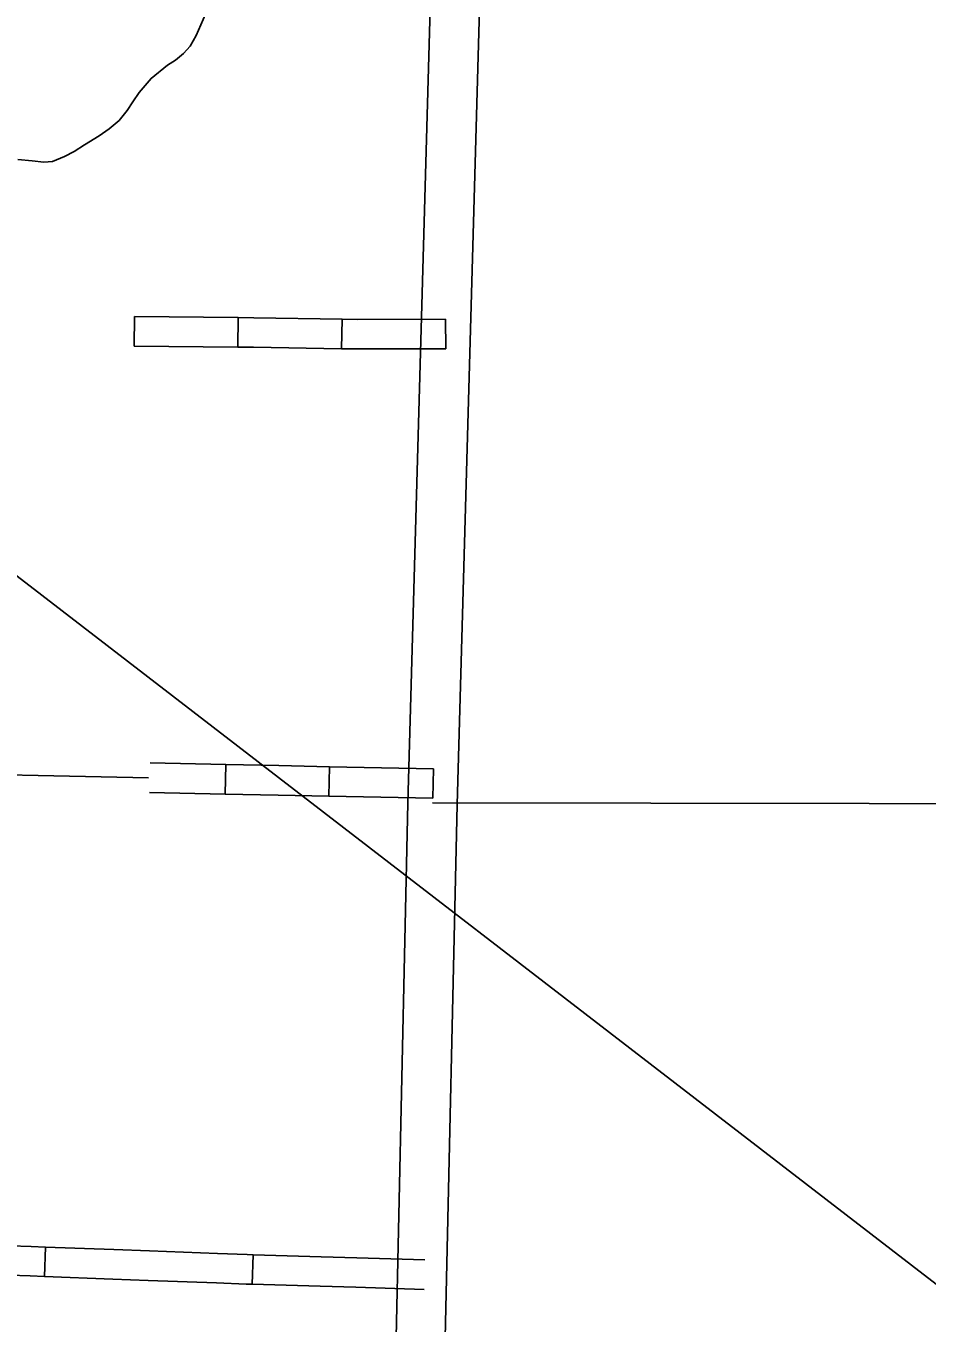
# Model space of a CAD drawing. Extents: x 1196286 to 1268366, y 2040822 to 2082115.
# Drawn here: x 1237894 to 1239613, y 2056211 to 2058686 of the extents above; entities that cross this region are included whole.
import ezdxf

# ---------------------------------------------------------------- set-up
doc = ezdxf.new("R2010")
doc.units = 0
for name, color, linetype in [('60', 7, 'Continuous'), ('61', 7, 'Continuous'), ('62', 7, 'Continuous'), ('Level 69', 7, 'Continuous'), ('Level 8', 7, 'Continuous'), ('Level 87', 7, 'Continuous')]:
    doc.layers.add(name, color=color, linetype=linetype)

msp = doc.modelspace()

# ---------------------------------------------------------------- linework, layer by layer
at = {"layer": '60'}
for points in [[(1237645.6, 2057261.7), (1238127.7, 2057251.8)], [(1238669.7, 2057203.6), (1240752.1, 2057200.7)]]:
    msp.add_lwpolyline(points, dxfattribs=at)
at = {"layer": '61'}
for p, q in [((1238101, 2058131.3), (1238100.5, 2058075)), ((1238299, 2058129.4), (1238298.4, 2058073.1)), ((1238497.2, 2058126.3), (1238496.2, 2058070.1)), ((1238694.6, 2058126.3), (1238694.8, 2058070)), ((1238275.4, 2057276.8), (1238274.2, 2057220.6)), ((1238473.3, 2057272.8), (1238472.2, 2057216.5)), ((1238671.3, 2057268.7), (1238670.1, 2057212.4))]:
    msp.add_line(p, q, dxfattribs=at)
for points in [[(1238299, 2058129.4), (1238101, 2058131.3)], [(1238497.2, 2058126.3), (1238329.1, 2058129.1), (1238299, 2058129.4)], [(1238694.6, 2058126.3), (1238526, 2058125.9), (1238497.2, 2058126.3)], [(1238298.4, 2058073.1), (1238100.5, 2058075)], [(1238496.2, 2058070.1), (1238328.4, 2058072.8), (1238298.4, 2058073.1)], [(1238694.8, 2058070), (1238525.6, 2058069.6), (1238496.2, 2058070.1)], [(1238275.4, 2057276.8), (1238130.8, 2057279.8)], [(1238473.3, 2057272.8), (1238376.5, 2057274.8), (1238275.4, 2057276.8)], [(1238671.3, 2057268.7), (1238473.3, 2057272.8)], [(1238274.2, 2057220.6), (1238129.6, 2057223.6)], [(1238472.2, 2057216.5), (1238375.4, 2057218.5), (1238274.2, 2057220.6)], [(1238670.1, 2057212.4), (1238472.2, 2057216.5)]]:
    msp.add_lwpolyline(points, dxfattribs=at)
at = {"layer": '62'}
msp.add_lwpolyline([(1238245.7, 2058728.3), (1238218.5, 2058667.8), (1238207.2, 2058647.3), (1238194.6, 2058633.3), (1238179.3, 2058620.8), (1238164.1, 2058610.9), (1238132.9, 2058585.6), (1238114.1, 2058563.4), (1238110.3, 2058558.6), (1238097.9, 2058540.8), (1238087.1, 2058524.5), (1238071.7, 2058505.6), (1238053.1, 2058489.8), (1238033.7, 2058475.9), (1238005.6, 2058458.8), (1237986.2, 2058446), (1237967.7, 2058436.6), (1237944.6, 2058427.3), (1237928.5, 2058425.7), (1237905.7, 2058428.4), (1237878.7, 2058430.8)], dxfattribs=at)
at = {"layer": 'Level 69'}
for p, q in [((1237929.6, 2056300.3), (1237931.7, 2056356.5)), ((1238325.6, 2056285.6), (1238327.3, 2056341.8))]:
    msp.add_line(p, q, dxfattribs=at)
for points in [[(1237733.7, 2056363.2), (1237863.9, 2056358.9), (1237904, 2056357.6), (1237931.7, 2056356.5)], [(1237931.7, 2056356.5), (1238062, 2056351.7), (1238129.6, 2056349.1)], [(1238129.6, 2056349.1), (1238259.8, 2056344.3), (1238315.8, 2056342.2), (1238327.3, 2056341.8)], [(1238327.3, 2056341.8), (1238457.3, 2056337.9), (1238525.2, 2056335.9)], [(1238525.2, 2056335.9), (1238655.2, 2056332)], [(1237731.9, 2056307), (1237862, 2056302.7), (1237902, 2056301.4), (1237929.6, 2056300.3)], [(1237929.6, 2056300.3), (1238059.9, 2056295.4), (1238127.5, 2056292.9)], [(1238127.5, 2056292.9), (1238257.7, 2056288), (1238313.9, 2056285.9), (1238325.6, 2056285.6)], [(1238325.6, 2056285.6), (1238455.6, 2056281.7), (1238523.5, 2056279.6)], [(1238523.5, 2056279.6), (1238653.5, 2056275.7)]]:
    msp.add_lwpolyline(points, dxfattribs=at)
at = {"layer": 'Level 8'}
msp.add_line((1244055.7, 2052875.3), (1234478.1, 2060255.6), dxfattribs=at)
at = {"layer": 'Level 87'}
for p, q in [((1238666.2, 2058754.7), (1238622.8, 2057203)), ((1238716.5, 2057200.7), (1238759.9, 2058752.1)), ((1238622.8, 2057203), (1238578.4, 2055207.2)), ((1238674.2, 2055299.6), (1238716.5, 2057200.7))]:
    msp.add_line(p, q, dxfattribs=at)

doc.saveas('drawing.dxf')
